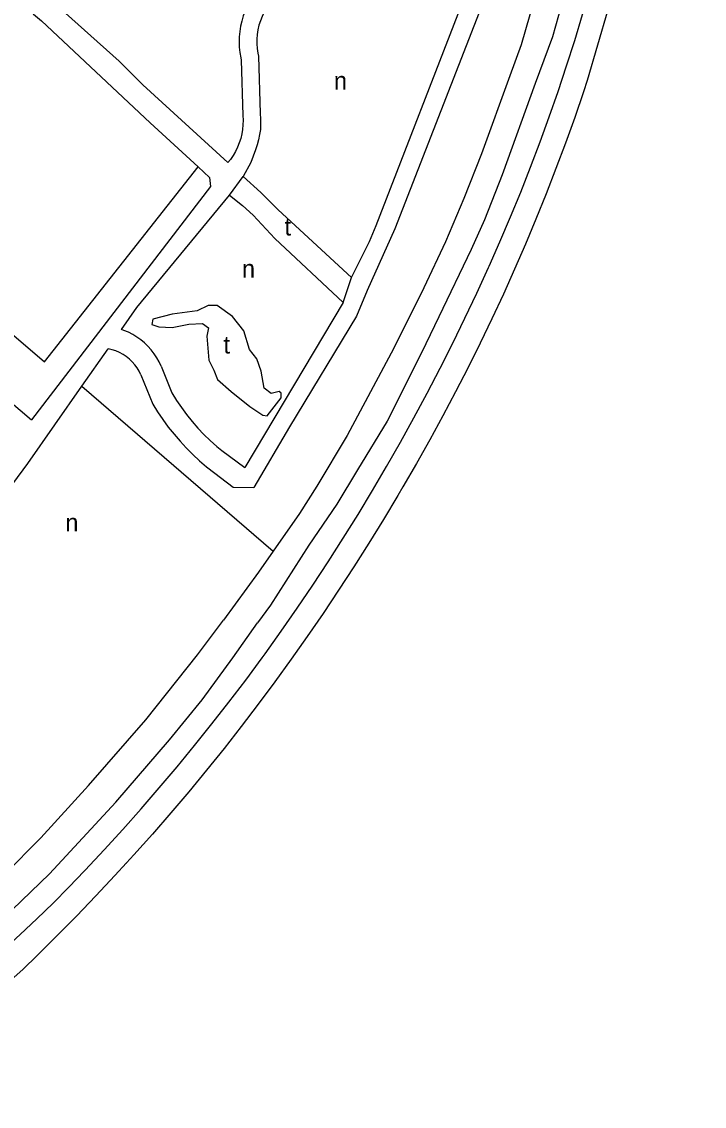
# Model space of a CAD drawing. Extents: x 161141 to 163125, y 381621 to 383200.
# Drawn here: x 162863.5 to 163018.3, y 382084.5 to 382330.5 of the extents above; entities that cross this region are included whole.
import ezdxf

# ---------------------------------------------------------------- set-up
doc = ezdxf.new("R2010")
doc.units = 0
for name, color, linetype in [('BLT_Basislijn', 7, 'Continuous'), ('BLT_Centroide', 7, 'Continuous'), ('BLT_Vlakafsluiter', 7, 'Continuous')]:
    doc.layers.add(name, color=color, linetype=linetype)

msp = doc.modelspace()

# ---------------------------------------------------------------- linework, layer by layer
at = {"layer": 'BLT_Basislijn'}
for p, q in [((162943.91, 382284.29), (162967.37, 382344.94)), ((162913.28, 382321.77), (162913.62, 382309.25)), ((162917.18, 382322.68), (162917.6, 382309.67)), ((162892.68, 382307.55), (162903.53, 382297.56)), ((162791.83, 382303.31), (162865.78, 382240.17)), ((162910.64, 382291.17), (162913.71, 382295.39)), ((162897.11, 382281.12), (162865.78, 382240.17)), ((162936.39, 382266.8), (162938.29, 382272.5)), ((162877.16, 382247.84), (162883.09, 382256.31)), ((162895.12, 382252.35), (162897.53, 382246.31)), ((162890.51, 382250.41), (162893.24, 382243.75)), ((162877.16, 382247.84), (162920.51, 382210.39)), ((162908.88, 382233.22), (162914.14, 382229.42)), ((162926.46, 382218.93), (162920.51, 382210.39))]:
    msp.add_line(p, q, dxfattribs=at)
for points in [[(163018.25, 382430.78), (163016.86, 382422.55), (163015.39, 382414.34), (163013.84, 382406.15), (163012.22, 382397.96), (163010.51, 382389.8), (163008.73, 382381.65), (163006.87, 382373.52), (163004.93, 382365.41), (163002.91, 382357.32), (163000.82, 382349.24), (162998.65, 382341.19), (162996.4, 382333.16), (162994.07, 382325.15), (162991.67, 382317.16), (162990.87, 382314.58)], [(162969.49, 382275.03), (162971.94, 382280.6), (162974.32, 382286.21), (162976.63, 382291.85), (162978.86, 382297.51), (162981.02, 382303.21), (162983.1, 382308.93), (162985.11, 382314.68), (162987.04, 382320.45), (162988.89, 382326.25), (162990.67, 382332.08), (162992.38, 382337.92), (162994, 382343.79), (162995.55, 382349.68), (162997.02, 382355.59), (162997.86, 382359.14)], [(162847.86, 382356.74), (162868.47, 382336.97), (162885.6, 382321.55), (162891.02, 382316.13), (162910.25, 382298.55)], [(162850.59, 382347.38), (162866.22, 382332.17), (162868.05, 382330.68), (162892.68, 382307.55)], [(162971.19, 382342.91), (162948.13, 382283.51), (162941.84, 382269.53), (162939.41, 382263.69), (162924.22, 382238.64), (162916.12, 382224.88)], [(162987.94, 382341.62), (162983.83, 382327.05), (162979.94, 382316.46)], [(162918.21, 382338.9), (162917.38, 382338.02), (162916.61, 382337.09), (162915.9, 382336.11), (162915.26, 382335.09), (162914.69, 382334.03), (162914.19, 382332.93), (162913.76, 382331.8), (162913.41, 382330.64), (162913.14, 382329.47), (162912.95, 382328.28), (162912.83, 382327.08), (162912.8, 382325.87), (162912.84, 382324.67), (162912.97, 382323.47), (162913.17, 382322.28), (162913.28, 382321.77)], [(162980.52, 382338.36), (162976.77, 382325.24), (162974.15, 382318.18)], [(162921.02, 382336.05), (162920.29, 382335.27), (162919.62, 382334.44), (162919.01, 382333.57), (162918.48, 382332.65), (162918.01, 382331.69), (162917.62, 382330.7), (162917.3, 382329.68), (162917.06, 382328.64), (162916.89, 382327.59), (162916.81, 382326.53), (162916.81, 382325.46), (162916.88, 382324.4), (162917.04, 382323.34), (162917.18, 382322.68)], [(162974.15, 382318.18), (162967.73, 382300.54), (162963.75, 382290.41), (162959.59, 382280.55)], [(162979.94, 382316.46), (162972.43, 382295.74), (162968.45, 382285.52), (162965.38, 382278.83)], [(162990.87, 382314.58), (162988.87, 382308.75), (162986.78, 382302.94), (162984.62, 382297.16), (162982.39, 382291.42), (162980.08, 382285.7), (162977.7, 382280.01), (162975.24, 382274.35), (162972.71, 382268.72), (162970.11, 382263.13), (162967.44, 382257.57), (162964.69, 382252.05), (162961.88, 382246.56), (162958.99, 382241.11), (162956.03, 382235.7), (162953, 382230.32), (162949.9, 382224.99), (162948.76, 382223.07)], [(162913.62, 382309.25), (162913.69, 382308.19), (162913.68, 382307.13), (162913.59, 382306.07), (162913.43, 382305.02), (162913.18, 382303.99), (162912.85, 382302.98), (162912.46, 382302), (162911.98, 382301.05), (162911.44, 382300.14), (162910.83, 382299.27), (162910.25, 382298.55)], [(162917.6, 382309.67), (162917.68, 382308.47), (162917.69, 382307.26), (162917.62, 382306.06), (162917.46, 382304.87), (162917.23, 382303.69), (162916.92, 382302.53), (162916.53, 382301.39), (162915.49, 382298.53), (162913.71, 382295.39)], [(162831.43, 382285.24), (162868.66, 382253.38), (162903.53, 382297.56)], [(162903.53, 382297.56), (162906.1, 382295.19), (162906.32, 382293.15), (162897.11, 382281.12)], [(162913.71, 382295.39), (162917.72, 382291.72), (162921.67, 382287.84), (162938.29, 382272.5)], [(162886.14, 382260.68), (162889.65, 382265.7), (162910.64, 382291.17)], [(162910.64, 382291.17), (162913.59, 382288.81), (162915.98, 382286.58), (162920.89, 382281.29), (162936.39, 382266.8)], [(162938.29, 382272.5), (162942.36, 382280.62), (162943.91, 382284.29)], [(162959.59, 382280.55), (162954.67, 382270.14), (162947.89, 382256.48)], [(162965.38, 382278.83), (162958.1, 382263.54), (162954.12, 382255.39)], [(162918.7, 382187.12), (162922.37, 382192.28), (162925.98, 382197.49), (162929.52, 382202.74), (162933, 382208.03), (162936.41, 382213.37), (162939.76, 382218.75), (162943.03, 382224.18), (162946.24, 382229.64), (162949.37, 382235.15), (162952.44, 382240.69), (162955.44, 382246.27), (162958.36, 382251.89), (162961.22, 382257.55), (162964, 382263.24), (162966.71, 382268.96), (162969.35, 382274.72), (162969.49, 382275.03)], [(162936.39, 382266.8), (162914.14, 382229.42)], [(162895.12, 382252.35), (162894.66, 382253.34), (162894.12, 382254.29), (162893.52, 382255.2), (162892.86, 382256.07), (162892.13, 382256.89), (162891.34, 382257.64), (162890.5, 382258.34), (162889.61, 382258.98), (162888.68, 382259.55), (162887.71, 382260.05), (162886.7, 382260.48), (162886.14, 382260.68)], [(162890.51, 382250.41), (162890.13, 382251.21), (162889.68, 382251.97), (162889.15, 382252.7), (162888.57, 382253.37), (162887.93, 382253.99), (162887.24, 382254.55), (162886.49, 382255.04), (162885.71, 382255.46), (162884.89, 382255.82), (162884.05, 382256.1), (162883.09, 382256.31)], [(162947.89, 382256.48), (162937.31, 382236.67), (162930.43, 382225.18), (162926.46, 382218.93)], [(162954.12, 382255.39), (162946.35, 382239.92), (162939.66, 382228.88), (162934.96, 382221.1), (162928.63, 382211.78)], [(162859.5, 382222.55), (162861.5, 382225.72), (162864.88, 382230.27), (162877.16, 382247.84)], [(162897.53, 382246.31), (162898.59, 382244.62), (162899.71, 382242.98), (162900.89, 382241.38), (162902.14, 382239.84), (162903.45, 382238.34), (162904.82, 382236.9), (162906.25, 382235.51), (162907.73, 382234.18), (162908.88, 382233.22)], [(162893.24, 382243.75), (162894.34, 382241.98), (162895.52, 382240.25), (162896.75, 382238.57), (162898.05, 382236.93), (162899.41, 382235.35), (162900.84, 382233.82), (162902.32, 382232.35), (162903.85, 382230.93), (162905.44, 382229.58), (162905.74, 382229.33)], [(162905.74, 382229.33), (162911.49, 382224.97), (162916.12, 382224.88)], [(162948.76, 382223.07), (162945.52, 382217.63), (162942.2, 382212.24), (162938.82, 382206.89), (162935.37, 382201.58), (162931.86, 382196.31), (162928.27, 382191.09), (162924.63, 382185.92), (162920.91, 382180.79), (162917.14, 382175.71), (162913.29, 382170.68), (162909.39, 382165.69), (162905.42, 382160.76), (162901.39, 382155.88), (162897.3, 382151.05), (162893.15, 382146.27), (162888.94, 382141.54), (162887.3, 382139.75)], [(162920.51, 382210.39), (162917.19, 382205.63), (162909.23, 382194.77)], [(162928.63, 382211.78), (162919.9, 382198.21), (162917.01, 382194.14)], [(162878.68, 382157.25), (162891.7, 382172.18), (162903.37, 382186.93), (162909.23, 382194.77)], [(162884.83, 382153.54), (162897.04, 382167.65), (162904.45, 382176.7), (162911.41, 382186.2), (162917.01, 382194.14)], [(162877.93, 382138.1), (162882.21, 382142.68), (162886.44, 382147.31), (162890.6, 382151.99), (162894.7, 382156.72), (162898.75, 382161.51), (162902.73, 382166.35), (162906.65, 382171.24), (162910.5, 382176.18), (162914.3, 382181.16), (162918.02, 382186.2), (162918.7, 382187.12)], [(162851.31, 382128.8), (162867.83, 382145.39), (162878.68, 382157.25)], [(162861.36, 382129.09), (162869.82, 382137.25), (162884.83, 382153.54)], [(162887.3, 382139.75), (162884.67, 382136.86), (162880.34, 382132.25), (162875.95, 382127.68), (162871.5, 382123.17), (162867, 382118.72), (162863.82, 382115.65)], [(162835.64, 382100.48), (162839.73, 382103.58), (162843.77, 382106.74), (162847.76, 382109.97), (162851.7, 382113.26), (162855.59, 382116.61), (162859.43, 382120.03), (162863.21, 382123.49), (162866.94, 382127.02), (162870.62, 382130.61), (162874.23, 382134.25), (162877.79, 382137.95), (162877.93, 382138.1)], [(162863.82, 382115.65), (162860.4, 382112.57), (162856.93, 382109.56), (162853.4, 382106.6), (162849.83, 382103.71), (162846.2, 382100.88), (162842.52, 382098.12), (162838.8, 382095.42), (162835.03, 382092.78), (162831.22, 382090.21), (162827.36, 382087.71), (162823.46, 382085.27), (162822.26, 382084.54)]]:
    msp.add_lwpolyline(points, dxfattribs=at)
msp.add_lwpolyline([(162919.18, 382241.08), (162922.34, 382245.22), (162922.34, 382246.28), (162921.91, 382246.63), (162920.1, 382246.16), (162918.47, 382247.42), (162917.83, 382251.27), (162916.82, 382254.05), (162915.14, 382256.16), (162913.91, 382260.37), (162911.32, 382263.67), (162907.84, 382266.1), (162905.8, 382266.11), (162903.27, 382264.91), (162897.61, 382264.19), (162893.28, 382263.04), (162893.02, 382261.85), (162894.61, 382261.26), (162897.61, 382261.17), (162901.43, 382261.92), (162904.51, 382262.05), (162905.88, 382261.03), (162905.52, 382259.15), (162905.95, 382253.75), (162907.11, 382251.45), (162907.9, 382249.33), (162911.03, 382246.63), (162915.22, 382243.22), (162918.19, 382241.26)], close=True, dxfattribs=at)
at = {"layer": 'BLT_Vlakafsluiter'}
msp.add_line((162887.46, 382139.64), (162887.3, 382139.75), dxfattribs=at)

# ---------------------------------------------------------------- texts
at = {"layer": 'BLT_Centroide'}
for s, p in [('n', (162934.29, 382315.1)), ('t', (162923.1, 382282)), ('n', (162913.45, 382272.47)), ('t', (162909.26, 382255.24)), ('n', (162873.41, 382214.9))]:
    msp.add_text(s, height=4, dxfattribs=at).set_placement(p)

doc.saveas('drawing.dxf')
